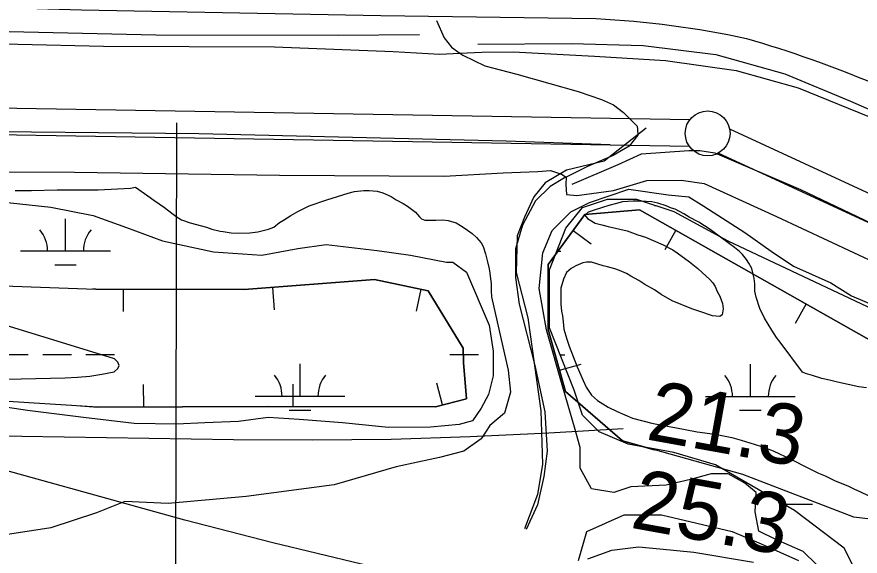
# Model space of a CAD drawing. Extents: x 3445503 to 3483459, y 540493 to 566012.
# Drawn here: x 3467732 to 3468672, y 552909 to 553510 of the extents above; entities that cross this region are included whole.
import ezdxf

# ---------------------------------------------------------------- set-up
doc = ezdxf.new("R2010")
doc.units = 0
for name, color, linetype in [('V-BORW-LINE', 7, 'Continuous'), ('V-FLOD-BASE', 7, 'Continuous'), ('V-LEVE-TOET', 7, 'Continuous'), ('V-RIVR-RANG', 7, 'Continuous'), ('V-ROAD-CNTR', 7, 'Continuous'), ('V-SITE-VEGE', 7, 'Continuous'), ('V-SURV-LINE', 7, 'Continuous'), ('V-TOPO-MINR', 7, 'Continuous'), ('V-TOPO-SHOR', 7, 'Continuous'), ('V-WETL-SWMP', 7, 'Continuous')]:
    doc.layers.add(name, color=color, linetype=linetype)

msp = doc.modelspace()

# ---------------------------------------------------------------- linework, layer by layer
at = {"layer": 'V-BORW-LINE'}
for p, q in [((3468352.43, 553271.78), (3468372.55, 553256.94)), ((3468467.06, 553271.9), (3468454.75, 553250.14)), ((3467850.93, 553206.25), (3467850.85, 553181.25)), ((3468017.44, 553208.22), (3468019.35, 553183.29)), ((3468182.61, 553206.22), (3468177.54, 553181.74)), ((3468612.07, 553189.87), (3468599.76, 553168.11)), ((3468337.28, 553116.11), (3468361.36, 553122.83)), ((3467873.77, 553075.03), (3467873.71, 553100.03)), ((3468040.37, 553075.35), (3468040.37, 553100.35)), ((3468206.72, 553077.28), (3468200.55, 553101.5))]:
    msp.add_line(p, q, dxfattribs=at)
for points in [[(3468426.55, 553294.82), (3468750.49, 553111.57), (3468949.67, 553021), (3469127.82, 552952.12), (3469206.99, 552898.47), (3469193.8, 552827.92), (3469068.21, 552833.74), (3468922.6, 552895.63), (3468817.61, 552933.93), (3468665.39, 552952.06), (3468541.67, 552999.91), (3468407.58, 553037.12), (3468343.89, 553092.4), (3468324.66, 553161.36), (3468324.47, 553233.89), (3468365.53, 553289.53), (3468426.55, 553294.82)], [(3468426.55, 553294.82), (3468365.53, 553289.53), (3468324.47, 553233.89), (3468324.66, 553161.36), (3468343.89, 553092.4), (3468407.58, 553037.12), (3468442.66, 553027.39)], [(3469090.4, 552966.59), (3468949.67, 553021), (3468750.49, 553111.57), (3468426.55, 553294.82)], [(3466587.71, 553245.57), (3466756.03, 553237.65), (3466920.57, 553207.74), (3467068.96, 553209.35), (3467244.56, 553211.31), (3467452.13, 553212.48), (3467614.61, 553213.8), (3467820.39, 553206.35), (3467985.75, 553205.79), (3468130.93, 553216.92), (3468190.73, 553204.54), (3468229.95, 553140.61)], [(3468229.95, 553140.61), (3468190.73, 553204.54), (3468130.93, 553216.92), (3467985.75, 553205.79), (3467820.39, 553206.35), (3467816.94, 553206.47)], [(3468229.95, 553140.61), (3468230.39, 553124.62), (3468233.52, 553084.1), (3468199.03, 553075.32), (3468011.25, 553075.35), (3467822.51, 553074.9), (3467662.99, 553084.84), (3467471.34, 553069.55), (3467269.81, 553062.02), (3467035.29, 553040.24), (3466888.56, 553039.12), (3466720.32, 553040.35), (3466609.07, 553044.93)], [(3467803.46, 553076.09), (3467822.51, 553074.9), (3468011.25, 553075.35), (3468199.03, 553075.32), (3468233.52, 553084.1), (3468230.39, 553124.62), (3468229.95, 553140.61)]]:
    msp.add_lwpolyline(points, dxfattribs=at)
at = {"layer": 'V-FLOD-BASE'}
for points in [[(3467296.4, 553384.26), (3467599.3, 553383.25), (3467935.12, 553379.76), (3468277.84, 553371.53), (3468393.68, 553367.65)], [(3468351.55, 553323.46), (3468402.77, 553345.11), (3468428.72, 553356.97), (3468481.45, 553360.82), (3468493.79, 553360.91), (3468510.26, 553358.3), (3468605.84, 553317.26), (3468850.73, 553200.66), (3469171.27, 553051.09), (3469475.28, 552912.34), (3469574.31, 552867.9)]]:
    msp.add_lwpolyline(points, dxfattribs=at)
at = {"layer": 'V-LEVE-TOET'}
for points in [[(3467424.56, 553500.18), (3467535.97, 553490.15), (3467637.71, 553481.64), (3467828.98, 553476.96), (3468019.43, 553476.15), (3468151.86, 553471.01), (3468203.75, 553468.32), (3468226.04, 553469.35), (3468250.8, 553470.33), (3468285.64, 553470.6), (3468376.25, 553465.9), (3468455.26, 553461.11), (3468534.31, 553450.12), (3468603.37, 553430.54), (3468692.69, 553394.09)], [(3467298.34, 553340.88), (3467438.06, 553335.81), (3467605.31, 553337.14), (3467796.46, 553336.72), (3468025.1, 553333.36), (3468208.51, 553332.23), (3468274.35, 553335.98), (3468313.09, 553337.58), (3468327.29, 553338.34), (3468339.59, 553334.57), (3468344.86, 553331.21), (3468344.28, 553322.81), (3468345.02, 553311.84), (3468356.65, 553310.64), (3468397.29, 553316.13), (3468434.66, 553327.41), (3468472.76, 553327.71), (3468498.62, 553324.04), (3468578.99, 553287.22), (3468722.24, 553220.55)]]:
    msp.add_lwpolyline(points, dxfattribs=at)
at = {"layer": 'V-RIVR-RANG'}
msp.add_line((3467910.2, 553391.56), (3467907.49, 552095.56), dxfattribs=at)
at = {"layer": 'V-ROAD-CNTR'}
for points in [[(3468377.86, 553507.41), (3468138.25, 553510.86), (3467804.35, 553517.18), (3467429.83, 553528.24), (3467045.09, 553536.31), (3466574.21, 553544.26), (3466125.3, 553551.53), (3465700, 553558.85), (3465075.38, 553572.51)], [(3468200.06, 553505.7), (3468208.84, 553486.25), (3468216.93, 553475.8), (3468226.04, 553469.35), (3468229.51, 553466.89), (3468254.13, 553455.07), (3468289.74, 553445.85), (3468326.35, 553435.63), (3468357.96, 553426.37), (3468384.05, 553417.57), (3468397.61, 553411.67), (3468408.69, 553403.25), (3468423.83, 553387.85), (3468424.31, 553384.64), (3468424.35, 553384.35), (3468424.41, 553377.85), (3468414.99, 553365.76), (3468397.06, 553355.11), (3468368.63, 553342.88), (3468344.86, 553331.21), (3468342.71, 553330.16), (3468326.77, 553320.52), (3468310.37, 553304.87), (3468296.08, 553277.74), (3468288.28, 553251.15), (3468288.03, 553219.11), (3468292.27, 553189.62), (3468309.83, 553121.19), (3468320.75, 553069.73), (3468323.6, 553025.71), (3468319.82, 552997.65), (3468312.56, 552966.07), (3468300.27, 552938.44)], [(3468434.02, 553385.71), (3468387, 553348.85), (3468345.13, 553338.78), (3468321.44, 553324.89), (3468308.75, 553309.22), (3468298.3, 553286.66), (3468289.97, 553265.79), (3468289.05, 553224.74), (3468301.85, 553174.32), (3468316.51, 553070.7), (3468318.21, 553011.07), (3468312.67, 552977.36), (3468298.11, 552939.24)]]:
    msp.add_lwpolyline(points, dxfattribs=at)
for centre, radius, start, end in [((3468321.99, 552430.57), 1078.29, 78.02944, 87.03009), ((3468156.74, 552158.4), 1382.9, 67.40797, 73.6566)]:
    msp.add_arc(centre, radius, start, end, dxfattribs=at)
at = {"layer": 'V-SITE-VEGE'}
for points in [[(3467730.33, 553316.34), (3467748.65, 553316.39), (3467777.38, 553316.8), (3467823.16, 553316.93), (3467859.14, 553318.93), (3467864.51, 553319.89), (3467878.43, 553310.46), (3467885.07, 553305.43), (3467896.78, 553297.25), (3467901.84, 553293.48), (3467905.01, 553290.96), (3467911.02, 553286.56), (3467916.08, 553283.42), (3467925.56, 553280.29), (3467943.89, 553275.29), (3467949.89, 553273.1), (3467959.05, 553270.92), (3467962.21, 553270.61), (3467971.37, 553269.06), (3467978.95, 553268.76), (3467991.9, 553269.12), (3468001.05, 553270.09), (3468013.04, 553273.28), (3468018.71, 553275.51), (3468025.01, 553280.58), (3468029.43, 553283.12), (3468037.93, 553288.51), (3468045.5, 553292.64), (3468058.11, 553298.99), (3468077.98, 553305.68), (3468101.64, 553313.32), (3468108.9, 553315.24), (3468118.99, 553316.22), (3468125, 553316.23), (3468134.15, 553315.32), (3468140.16, 553313.44), (3468149.64, 553309.36), (3468155.33, 553305.9), (3468162.92, 553301.82), (3468167.98, 553298.68), (3468176.84, 553292.08), (3468179.06, 553289.56), (3468181.28, 553286.72), (3468183.5, 553284.52), (3468187.29, 553283.27), (3468199.29, 553283.3), (3468206.86, 553283.64), (3468213.18, 553282.71), (3468222.03, 553280.21), (3468226.77, 553277.07), (3468232.15, 553273.93), (3468239.74, 553268.27), (3468244.81, 553263.86), (3468249.88, 553257.88), (3468252.1, 553253.78), (3468254.65, 553245.58), (3468256.56, 553238.32), (3468258.8, 553228.85), (3468259.76, 553224.12), (3468260.42, 553217.81), (3468261.06, 553212.76), (3468261.08, 553204.23), (3468261.42, 553197.61)], [(3468623.85, 552899.54), (3468608.68, 552914.07), (3468578.47, 552927.31), (3468559.38, 552936.66), (3468555.25, 552958.03), (3468556.37, 552979.65), (3468543.86, 552990.08), (3468525.1, 553000.51), (3468506.33, 553000.51), (3468483.4, 552994.25), (3468456.3, 552987.99), (3468416.69, 552985.9), (3468397.93, 552979.65), (3468372.91, 552983.82), (3468360.4, 553006.76), (3468360.4, 553029.71), (3468354.14, 553052.65), (3468341.63, 553094.37), (3468322.87, 553161.12), (3468314.53, 553207.01), (3468318.7, 553246.64), (3468329.13, 553271.67), (3468349.98, 553292.53), (3468370.82, 553302.96), (3468414.6, 553317.56), (3468458.39, 553311.31), (3468481.32, 553309.22), (3468498, 553298.79), (3468543.86, 553269.59), (3468573.05, 553248.73), (3468598.06, 553232.04), (3468639.76, 553213.27), (3468662.69, 553198.67), (3468716.9, 553175.72)], [(3468583.1, 553147.07), (3468579.29, 553152.43), (3468573.9, 553160.62), (3468565.66, 553173.86), (3468560.57, 553184.58), (3468556.43, 553197.51), (3468555.15, 553204.14), (3468554.81, 553212.34), (3468554.16, 553218.03), (3468552.88, 553224.65), (3468551.6, 553229.39), (3468548.43, 553235.06), (3468545.57, 553239.16), (3468541.14, 553244.82), (3468537.97, 553248.29), (3468532.27, 553252.69), (3468518.04, 553263.07), (3468505.06, 553272.82), (3468492.41, 553280.99), (3468481.97, 553286.65), (3468475.96, 553290.1), (3468466.16, 553295.44), (3468462.06, 553296.69), (3468456.05, 553299.2), (3468446.88, 553302.01), (3468440.25, 553303.57), (3468427.93, 553304.48), (3468419.41, 553304.46), (3468407.41, 553303.47), (3468400.79, 553301.56), (3468392.27, 553299.33), (3468385.33, 553297.1), (3468374.6, 553293.91), (3468369.24, 553292), (3468365.46, 553288.83), (3468368.32, 553285.05), (3468376.86, 553279.7), (3468384.44, 553277.83), (3468391.39, 553275.96), (3468412.56, 553271.29), (3468424.57, 553266.9), (3468433.1, 553264.08), (3468452.7, 553255.62), (3468463.45, 553249.96), (3468468.51, 553246.82), (3468482.12, 553236.76), (3468491.3, 553229.21), (3468496.68, 553224.49), (3468504.28, 553217.57), (3468508.08, 553213.16), (3468510.62, 553209.37), (3468513.16, 553203.7), (3468516.02, 553198.65), (3468518.88, 553190.14), (3468519.85, 553184.46), (3468518.6, 553177.82), (3468516.08, 553175.92), (3468507.87, 553176.53), (3468493.65, 553181.23), (3468484.8, 553184.35), (3468462.67, 553193.13), (3468450.65, 553200.36), (3468443.06, 553205.39), (3468432.31, 553211.35), (3468425.67, 553216.07), (3468416.81, 553220.78), (3468411.75, 553223.61), (3468404.16, 553227.06), (3468398.79, 553228.94), (3468390.89, 553231.12), (3468385.84, 553232.37), (3468372.88, 553236.44), (3468367.51, 553236.42), (3468363.09, 553235.78), (3468355.53, 553232.29), (3468350.17, 553229.43), (3468345.13, 553224.99), (3468341.68, 553217.4), (3468338.87, 553207.29), (3468338.56, 553202.24), (3468338.59, 553194.66), (3468338.92, 553189.61), (3468339.57, 553181.72), (3468340.53, 553176.67), (3468341.5, 553170.04), (3468342.16, 553161.52), (3468345.35, 553150.48), (3468348.21, 553142.6), (3468357.12, 553119.57), (3468363.48, 553104.44), (3468366.97, 553096.87), (3468373, 553088.05), (3468379.65, 553082.38), (3468391.35, 553074.84), (3468401.47, 553069.82), (3468418.54, 553062.61), (3468440.34, 553056.99), (3468455.5, 553053.88), (3468465.93, 553052.01), (3468490.57, 553047.35), (3468504.78, 553045.49)], [(3468261.42, 553197.61), (3468275.9, 553133.82), (3468280.01, 553116.02), (3468282.74, 553091.37), (3468275.9, 553068.1), (3468259.48, 553054.4), (3468249.9, 553039.34), (3468230.74, 553025.65), (3468203.37, 553018.8), (3468155.04, 553008.13), (3468086.14, 552988.24), (3467988.17, 552975.03), (3467901.22, 552967.43), (3467852.85, 552969.81), (3467821.19, 552957.12), (3467770.22, 552940.14), (3467673.64, 552925.56)], [(3468679.55, 553096.21), (3468671.02, 553097.45), (3468647.01, 553102.74), (3468638.16, 553104.93), (3468629.63, 553106.8), (3468619.2, 553109.92), (3468611.62, 553112.43), (3468608.14, 553113.68), (3468583.1, 553147.07)], [(3468504.78, 553045.49), (3468514.57, 553043.94), (3468529.42, 553040.83), (3468539.85, 553038.02), (3468554.39, 553033.64), (3468563.55, 553030.51), (3468575.25, 553026.13), (3468595.79, 553016.4), (3468614.14, 553006.98), (3468625.83, 553001.33), (3468633.42, 552998.2), (3468643.86, 552993.18), (3468659.35, 552986.59), (3468665.99, 552983.45), (3468671.99, 552980.95), (3468682.11, 552975.92)], [(3468368.65, 552905.83), (3468395.52, 552915.55), (3468425.21, 552918.96), (3468449, 552916.77), (3468487.06, 552913.11), (3468553.31, 552902.15)]]:
    msp.add_lwpolyline(points, dxfattribs=at)
at = {"layer": 'V-SURV-LINE'}
for points in [[(3464863.25, 553456.14), (3468482.67, 553395.22)], [(3468482.16, 553365.23), (3464862.74, 553426.15)], [(3468526.81, 553385.13), (3469599.13, 552889.55)], [(3469586.54, 552862.32), (3468514.23, 553357.89)]]:
    msp.add_lwpolyline(points, dxfattribs=at)
msp.add_circle((3468502.39, 553379.89), 25, dxfattribs=at)
at = {"layer": 'V-TOPO-MINR'}
for points in [[(3467813.69, 553109.43), (3467827.28, 553111.59), (3467840.8, 553114.32), (3467844.78, 553117.8), (3467846.56, 553121.36), (3467845.02, 553125.02), (3467841.27, 553128.75), (3467699.58, 553172.11)], [(3467687.65, 553105.3), (3467786.22, 553107.4), (3467799.99, 553108.13), (3467813.69, 553109.43)], [(3467643.25, 553043.79), (3467973.86, 553038.6), (3468061.79, 553038.2), (3468149.69, 553039.1), (3468237.55, 553041.97), (3468325.38, 553046.14), (3468408.29, 553051.01)], [(3469049.44, 552748.54), (3468542.14, 552823.5), (3468528.78, 552825.52), (3468515.43, 552827.59), (3468502.09, 552829.74), (3468488.76, 552831.94), (3468315.34, 552861.16), (3468215.65, 552879.54), (3468116.42, 552899.97), (3468017.86, 552923.46), (3467919.76, 552948.99), (3467654.49, 553022.42)]]:
    msp.add_lwpolyline(points, dxfattribs=at)
at = {"layer": 'V-TOPO-SHOR'}
for points in [[(3467490.89, 553498.48), (3467674.3, 553494.57), (3467887.45, 553489.8), (3468090.88, 553489.48), (3468181.19, 553490.13)], [(3468246.08, 553479.23), (3468350.57, 553479.91), (3468430.66, 553477.96), (3468511.47, 553467.62), (3468588.49, 553446.28), (3468661.7, 553415.86), (3468744, 553379.7), (3468849.68, 553328.23), (3468960.53, 553274.86), (3469087.6, 553213.23), (3469239.93, 553140.82), (3469351.45, 553084.87), (3469448.68, 553039.79), (3469552.31, 553008.42)]]:
    msp.add_lwpolyline(points, dxfattribs=at)
at = {"layer": 'V-WETL-SWMP'}
for p, q in [((3468443.16, 553299.34), (3468444.7, 553299.34)), ((3467786.59, 553248.81), (3467786.59, 553284.81)), ((3467736.59, 553248.81), (3467836.59, 553248.81)), ((3468334.25, 553248.6), (3468338.57, 553248.6)), ((3467774.59, 553233.38), (3467798.59, 553233.38)), ((3467713.18, 553133.39), (3467745.18, 553133.39)), ((3467761.18, 553133.39), (3467793.18, 553133.39)), ((3467809.18, 553133.39), (3467841.18, 553133.39)), ((3468215.09, 553133.39), (3468247.09, 553133.39)), ((3468263.09, 553133.39), (3468263.28, 553133.39)), ((3468337.91, 553133.17), (3468343.16, 553133.17)), ((3468048.02, 553086.96), (3468048.02, 553122.96)), ((3468550.01, 553086.74), (3468550.01, 553122.74)), ((3467998.02, 553086.96), (3468098.02, 553086.96)), ((3468500.01, 553086.74), (3468600.01, 553086.74)), ((3468036.02, 553071.53), (3468060.02, 553071.53)), ((3468538.01, 553071.31), (3468562.01, 553071.31)), ((3468587.16, 552966.67), (3468619.16, 552966.67))]:
    msp.add_line(p, q, dxfattribs=at)
for points in [[(3468663.8, 552899.26), (3468654.54, 552917.78), (3468599.01, 552959.43), (3468511.07, 553010.33), (3468464.79, 553024.22), (3468413.89, 553033.48), (3468381.49, 553047.36), (3468362.98, 553065.87), (3468353.72, 553093.64), (3468325.95, 553163.06), (3468325.95, 553227.85), (3468344.46, 553274.13), (3468362.98, 553297.27), (3468390.75, 553306.53), (3468423.14, 553306.53), (3468464.79, 553292.65), (3468524.96, 553260.25), (3468770.24, 553144.55)], [(3467721.86, 553302.78), (3467770.24, 553297.64), (3467817.28, 553288.34), (3467854.68, 553274.83), (3467894.86, 553259.96), (3467951.58, 553247.98), (3468005.48, 553244.26), (3468045.48, 553251.49), (3468077.21, 553255.89), (3468133.9, 553249.43), (3468171.23, 553244.2), (3468211.35, 553236.24), (3468218.26, 553236.29), (3468233.54, 553225.36), (3468258.88, 553166.17), (3468263.25, 553137.2), (3468263.47, 553109.58), (3468258.11, 553088.82), (3468249.95, 553073.56), (3468240.39, 553059.67), (3468225.23, 553055.4), (3468193.48, 553052.39), (3468146.52, 553052.01), (3468095.38, 553057.13), (3468047, 553060.89), (3468012.45, 553063.38), (3467979.33, 553058.97), (3467942.05, 553057.29), (3467910.3, 553055.65), (3467863.33, 553056.66), (3467806.64, 553063.11), (3467744.43, 553070.91), (3467691.88, 553078.77)], [(3468358.35, 552903.89), (3468367.6, 552936.29), (3468409.26, 552954.8), (3468450.91, 552954.8), (3468529.59, 552936.29), (3468561.98, 552922.4), (3468603.63, 552903.89)]]:
    msp.add_lwpolyline(points, dxfattribs=at)
for centre, start, end in [((3467731.35, 553249.29), 359.22821, 40.77186), ((3467841.83, 553249.29), 139.22815, 180.77181), ((3467992.78, 553087.43), 359.22821, 40.77186), ((3468103.27, 553087.43), 139.22815, 180.77181), ((3468494.77, 553087.21), 359.22818, 40.77184), ((3468605.25, 553087.21), 139.22818, 180.77184)]:
    msp.add_arc(centre, 35.25, start, end, dxfattribs=at)

# ---------------------------------------------------------------- texts
at = {"layer": 'V-RIVR-RANG'}
for s, p in [('21.3', (3468432.49, 553039.11)), ('25.3', (3468414.94, 552940.66))]:
    msp.add_text(s, height=67, rotation=349.74833, dxfattribs=at).set_placement(p)

doc.saveas('drawing.dxf')
